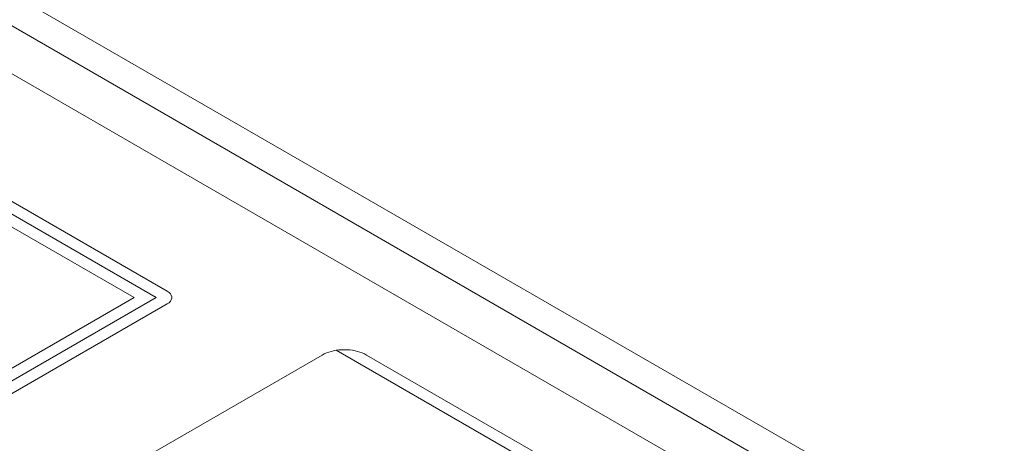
# Model space of a CAD drawing. Header units: millimetres. Extents: x 567 to 934, y -1 to 364.
# Tile 368 of 656: x 734.812 to 736.353, y 9.86 to 10.524. Entities that reach past the tile are written whole.
import ezdxf

# ---------------------------------------------------------------- set-up
doc = ezdxf.new("R2010")
doc.units = ezdxf.units.MM
doc.header["$MEASUREMENT"] = 0
doc.layers.add('ARQ FINA', color=8, linetype='Continuous')

msp = doc.modelspace()

# ---------------------------------------------------------------- linework, layer by layer
at = {"layer": 'ARQ FINA', "lineweight": 5}
for p, q in [((737.8009, 8.8308), (734.614, 10.6708)), ((734.5707, 10.6458), (737.7576, 8.8058)), ((737.6927, 8.7683), (734.4884, 10.6183)), ((734.3671, 10.4683), (735.0253, 10.0883)), ((735.0426, 10.0983), (734.3845, 10.4783)), ((734.9907, 10.0883), (734.3671, 10.4483)), ((735.0253, 10.0883), (733.5011, 9.2083)), ((733.5011, 9.2283), (734.9907, 10.0883)), ((733.5184, 9.1983), (735.0426, 10.0783)), ((735.9791, 9.6177), (735.3071, 10.0057)), ((734.549, 9.5733), (735.2851, 9.9983)), ((735.3544, 9.9983), (735.9664, 9.645))]:
    msp.add_line(p, q, dxfattribs=at)
for points in [[(735.0426, 10.0783), (735.0454, 10.0802), (735.0475, 10.0824), (735.049, 10.0847), (735.0497, 10.0871), (735.0497, 10.0896), (735.049, 10.092), (735.0475, 10.0943), (735.0454, 10.0964), (735.0426, 10.0983)], [(735.3544, 9.9983), (735.3513, 10), (735.3479, 10.0015), (735.3443, 10.0028), (735.3405, 10.004), (735.3365, 10.0049), (735.3324, 10.0057), (735.3283, 10.0062), (735.324, 10.0065), (735.3198, 10.0066), (735.3155, 10.0065), (735.3113, 10.0062), (735.3071, 10.0057), (735.303, 10.0049), (735.2991, 10.004), (735.2953, 10.0028), (735.2917, 10.0015), (735.2883, 10), (735.2851, 9.9983)]]:
    msp.add_lwpolyline(points, dxfattribs=at)

doc.saveas('drawing.dxf')
